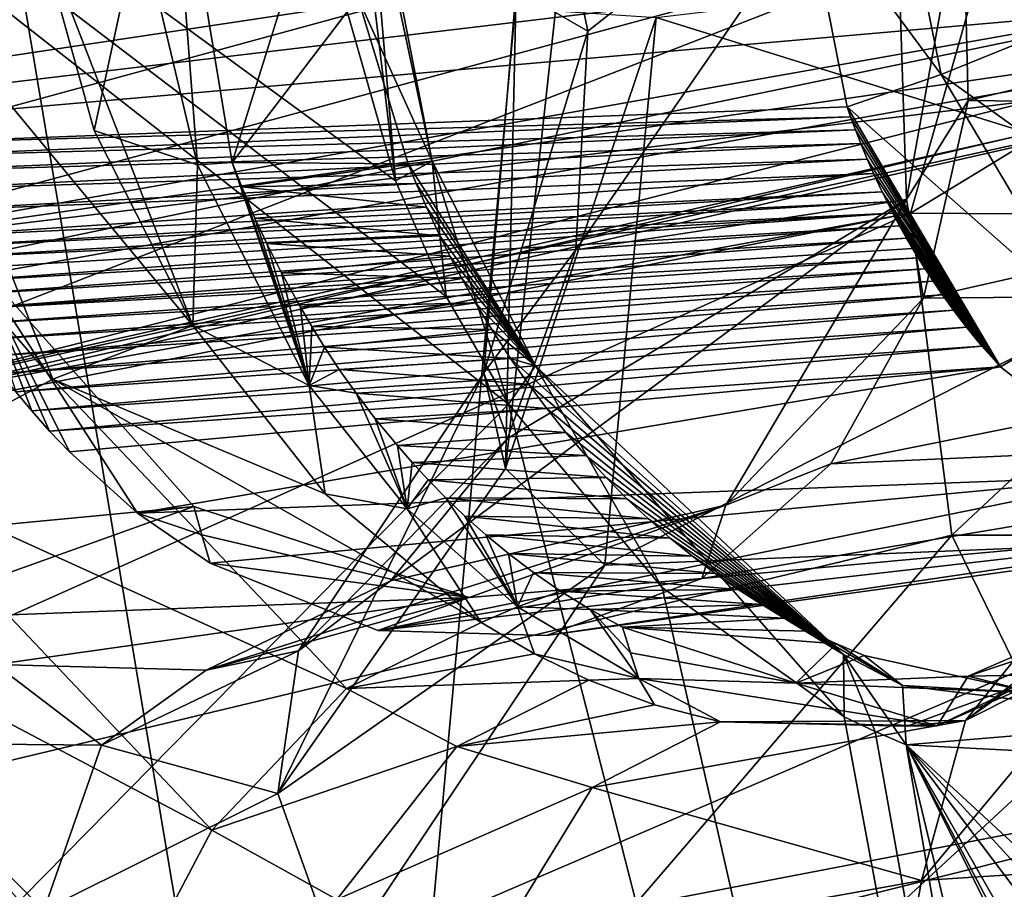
# Model space of a CAD drawing. Header units: metres. Extents: x -150 to 307, y -550 to 84.
# Tile 912 of 1056: x 198.82 to 201.43, y 33.25 to 35.56. Entities that reach past the tile are written whole.
import ezdxf

# ---------------------------------------------------------------- set-up
doc = ezdxf.new("R2010")
doc.units = ezdxf.units.M
doc.layers.add('solid_26006363', color=7, linetype='CONTINUOUS')

msp = doc.modelspace()

# ---------------------------------------------------------------- linework, layer by layer
at = {"layer": 'solid_26006363'}
for points in [[(200.500763, 39.591072, 916.334229), (204.250427, 35.525394, 920.349731), (206.086868, 47.236534, 919.437012)], [(196.779678, 47.213314, 911.235229), (196.07933, 35.491276, 913.228882), (200.500763, 39.591072, 916.334229)], [(200.118423, 34.539955, 882.020813), (196.599274, 30.964079, 878.639954), (192.926392, 40.176384, 877.926025)], [(199.953354, 34.825527, 881.953064), (200.118423, 34.539955, 882.020813), (192.926392, 40.176384, 877.926025)], [(199.818527, 35.132065, 881.914063), (199.953354, 34.825527, 881.953064), (192.926392, 40.176384, 877.926025)], [(199.675003, 35.637493, 881.912659), (199.818527, 35.132065, 881.914063), (192.926392, 40.176384, 877.926025)], [(196.07933, 35.491276, 913.228882), (199.6026, 29.737734, 917.342285), (200.500763, 39.591072, 916.334229)], [(200.500763, 39.591072, 916.334229), (199.6026, 29.737734, 917.342285), (204.250427, 35.525394, 920.349731)], [(201.605789, 19.081154, 918.411316), (198.146072, 19.081144, 915.328857), (198.41069, 38.132439, 912.562683)], [(201.605789, 19.081154, 918.411316), (198.41069, 38.132439, 912.562683), (205.239792, 37.984932, 918.647217)], [(201.661057, 35.234676, 881.637878), (201.420639, 35.953125, 881.606262), (201.442505, 36.384651, 881.720276)], [(199.21344, 36.225716, 882.971375), (199.140091, 35.823601, 882.823853), (199.294403, 35.174965, 882.801331)], [(199.385696, 35.180939, 882.874023), (199.66275, 36.069145, 882.410828), (199.21344, 36.225716, 882.971375)], [(199.385696, 35.180939, 882.874023), (199.21344, 36.225716, 882.971375), (199.294403, 35.174965, 882.801331)], [(200.207062, 36.12672, 887.755249), (200.328918, 35.529118, 887.667542), (201.137802, 36.165325, 886.426514)], [(200.296646, 34.949188, 887.467346), (201.172897, 35.082623, 886.209778), (201.137802, 36.165325, 886.426514)], [(200.328918, 35.529118, 887.667542), (200.296646, 34.949188, 887.467346), (201.137802, 36.165325, 886.426514)], [(201.137802, 36.165325, 886.426514), (201.172897, 35.082623, 886.209778), (201.322647, 35.91317, 886.517212)], [(199.698532, 36.139267, 882.074158), (199.818527, 35.132065, 881.914063), (199.675003, 35.637493, 881.912659)], [(199.735031, 36.117035, 882.186218), (199.818527, 35.132065, 881.914063), (199.698532, 36.139267, 882.074158)], [(200.138412, 35.639618, 888.180725), (200.328918, 35.529118, 887.667542), (200.207062, 36.12672, 887.755249)], [(199.719299, 35.617977, 882.340271), (199.916229, 35.184074, 882.111389), (199.722961, 36.092098, 882.305969)], [(199.916229, 35.184074, 882.111389), (199.735031, 36.117035, 882.186218), (199.722961, 36.092098, 882.305969)], [(199.916229, 35.184074, 882.111389), (199.818527, 35.132065, 881.914063), (199.735031, 36.117035, 882.186218)], [(199.385696, 35.180939, 882.874023), (199.719299, 35.617977, 882.340271), (199.66275, 36.069145, 882.410828)], [(201.158203, 35.942566, 881.519348), (201.265167, 35.413834, 881.499634), (200.902405, 35.903397, 881.624939)], [(201.158203, 35.942566, 881.519348), (201.420639, 35.953125, 881.606262), (201.520401, 35.517761, 881.588745)], [(201.158203, 35.942566, 881.519348), (201.520401, 35.517761, 881.588745), (201.265167, 35.413834, 881.499634)], [(201.661057, 35.234676, 881.637878), (201.520401, 35.517761, 881.588745), (201.420639, 35.953125, 881.606262)], [(201.853973, 35.92379, 882.355408), (196.523224, 35.796444, 887.860962), (196.553802, 35.125587, 887.732056)], [(201.845734, 35.757023, 882.348083), (201.853973, 35.92379, 882.355408), (196.553802, 35.125587, 887.732056)], [(200.902405, 35.903397, 881.624939), (198.437775, 35.229939, 884.070618), (198.278152, 35.915295, 884.098511)], [(201.172897, 35.082623, 886.209778), (201.336975, 35.345497, 886.400269), (201.322647, 35.91317, 886.517212)], [(203.434631, 35.848782, 883.686829), (201.322647, 35.91317, 886.517212), (201.336975, 35.345497, 886.400269)], [(200.902405, 35.903397, 881.624939), (201.01561, 35.328724, 881.619324), (198.437775, 35.229939, 884.070618)], [(201.265167, 35.413834, 881.499634), (201.01561, 35.328724, 881.619324), (200.902405, 35.903397, 881.624939)], [(203.414078, 35.319672, 883.5802), (203.434631, 35.848782, 883.686829), (201.336975, 35.345497, 886.400269)], [(197.891098, 34.445049, 888.641113), (201.184006, 35.046463, 891.434265), (201.400848, 35.810535, 891.788574)], [(198.182953, 34.941418, 888.985535), (197.891098, 34.445049, 888.641113), (201.400848, 35.810535, 891.788574)], [(198.159286, 35.606319, 889.118225), (198.182953, 34.941418, 888.985535), (201.400848, 35.810535, 891.788574)], [(199.281403, 34.7481, 883.085144), (198.86557, 35.823597, 883.116211), (198.459686, 35.742474, 883.374146)], [(199.140091, 35.823601, 882.823853), (198.86557, 35.823597, 883.116211), (199.020599, 35.265469, 883.05426)], [(199.281403, 34.7481, 883.085144), (199.020599, 35.265469, 883.05426), (198.86557, 35.823597, 883.116211)], [(199.294403, 35.174965, 882.801331), (199.140091, 35.823601, 882.823853), (199.020599, 35.265469, 883.05426)], [(201.400848, 35.810535, 891.788574), (201.184006, 35.046463, 891.434265), (202.404587, 35.791042, 890.636292)], [(200.509949, 35.565178, 889.043152), (202.404587, 35.791042, 890.636292), (202.197601, 35.039894, 890.294312)], [(201.184006, 35.046463, 891.434265), (202.197601, 35.039894, 890.294312), (202.404587, 35.791042, 890.636292)], [(201.888901, 35.593338, 882.386536), (201.845734, 35.757023, 882.348083), (196.553802, 35.125587, 887.732056)], [(198.910599, 34.606194, 883.386414), (198.459686, 35.742474, 883.374146), (197.980408, 35.68219, 883.408508)], [(198.910599, 34.606194, 883.386414), (199.281403, 34.7481, 883.085144), (198.459686, 35.742474, 883.374146)], [(202.471451, 35.702644, 882.905579), (198.182953, 34.941418, 888.985535), (198.159286, 35.606319, 889.118225)], [(202.471451, 35.702644, 882.905579), (202.414368, 35.552551, 882.854675), (198.182953, 34.941418, 888.985535)], [(198.437607, 34.354656, 883.459534), (198.910599, 34.606194, 883.386414), (197.980408, 35.68219, 883.408508)], [(200.052826, 34.623234, 887.82251), (200.328918, 35.529118, 887.667542), (200.138412, 35.639618, 888.180725)], [(200.052826, 34.623234, 887.82251), (200.138412, 35.639618, 888.180725), (200.110641, 34.369381, 888.303406)], [(200.138412, 35.639618, 888.180725), (200.243088, 35.582863, 888.714417), (200.110641, 34.369381, 888.303406)], [(199.385696, 35.180939, 882.874023), (199.852386, 35.177002, 882.332397), (199.719299, 35.617977, 882.340271)], [(199.719299, 35.617977, 882.340271), (199.852386, 35.177002, 882.332397), (199.916229, 35.184074, 882.111389)], [(201.888901, 35.593338, 882.386536), (196.553802, 35.125587, 887.732056), (196.891418, 34.556011, 887.87146)], [(201.976746, 35.464802, 882.464783), (201.888901, 35.593338, 882.386536), (196.891418, 34.556011, 887.87146)], [(200.110641, 34.369381, 888.303406), (200.243088, 35.582863, 888.714417), (200.509949, 35.565178, 889.043152)], [(202.414368, 35.552551, 882.854675), (202.325623, 35.444252, 882.775635), (198.182953, 34.941418, 888.985535)], [(200.110641, 34.369381, 888.303406), (200.509949, 35.565178, 889.043152), (200.37384, 34.113071, 888.607361)], [(200.37384, 34.113071, 888.607361), (200.509949, 35.565178, 889.043152), (202.197601, 35.039894, 890.294312)], [(199.6026, 29.737734, 917.342285), (202.936172, 23.730301, 921.004456), (204.250427, 35.525394, 920.349731)], [(200.052826, 34.623234, 887.82251), (200.296646, 34.949188, 887.467346), (200.328918, 35.529118, 887.667542)], [(201.265167, 35.413834, 881.499634), (201.520401, 35.517761, 881.588745), (201.847092, 34.997059, 881.733459)], [(196.07933, 35.491276, 913.228882), (195.57663, 23.699755, 914.655701), (199.6026, 29.737734, 917.342285)], [(201.976746, 35.464802, 882.464783), (196.891418, 34.556011, 887.87146), (197.399902, 34.299828, 888.217957)], [(202.089722, 35.396564, 882.56543), (201.976746, 35.464802, 882.464783), (197.399902, 34.299828, 888.217957)], [(202.325623, 35.444252, 882.775635), (197.891098, 34.445049, 888.641113), (198.182953, 34.941418, 888.985535)], [(202.325623, 35.444252, 882.775635), (202.213303, 35.392544, 882.675537), (197.891098, 34.445049, 888.641113)], [(201.265167, 35.413834, 881.499634), (201.6474, 34.770996, 881.678223), (201.01561, 35.328724, 881.619324)], [(201.265167, 35.413834, 881.499634), (201.847092, 34.997059, 881.733459), (201.6474, 34.770996, 881.678223)], [(202.213303, 35.392544, 882.675537), (202.089722, 35.396564, 882.56543), (197.399902, 34.299828, 888.217957)], [(202.213303, 35.392544, 882.675537), (197.399902, 34.299828, 888.217957), (197.891098, 34.445049, 888.641113)], [(201.172897, 35.082623, 886.209778), (201.217987, 34.820621, 886.187805), (201.336975, 35.345497, 886.400269)], [(203.414078, 35.319672, 883.5802), (201.336975, 35.345497, 886.400269), (201.217987, 34.820621, 886.187805)], [(201.02504, 35.30191, 881.622498), (198.437775, 35.229939, 884.070618), (201.01561, 35.328724, 881.619324)], [(201.02504, 35.30191, 881.622498), (201.01561, 35.328724, 881.619324), (201.422318, 34.638668, 881.835571)], [(201.6474, 34.770996, 881.678223), (201.422318, 34.638668, 881.835571), (201.01561, 35.328724, 881.619324)], [(203.255432, 34.840038, 883.36969), (203.414078, 35.319672, 883.5802), (201.217987, 34.820621, 886.187805)], [(201.02504, 35.30191, 881.622498), (198.451035, 35.196117, 884.073547), (198.437775, 35.229939, 884.070618)], [(201.02504, 35.30191, 881.622498), (201.037888, 35.267258, 881.627136), (198.451035, 35.196117, 884.073547)], [(201.02504, 35.30191, 881.622498), (201.422318, 34.638668, 881.835571), (201.037888, 35.267258, 881.627136)], [(201.037888, 35.267258, 881.627136), (198.46756, 35.155827, 884.077576), (198.451035, 35.196117, 884.073547)], [(201.037888, 35.267258, 881.627136), (201.052155, 35.230831, 881.632629), (198.46756, 35.155827, 884.077576)], [(199.294403, 35.174965, 882.801331), (199.020599, 35.265469, 883.05426), (199.281403, 34.7481, 883.085144)], [(201.037888, 35.267258, 881.627136), (201.422318, 34.638668, 881.835571), (201.052155, 35.230831, 881.632629)], [(201.052155, 35.230831, 881.632629), (198.488342, 35.107811, 884.083313), (198.46756, 35.155827, 884.077576)], [(201.052155, 35.230831, 881.632629), (201.069305, 35.189468, 881.639648), (198.488342, 35.107811, 884.083313)], [(201.052155, 35.230831, 881.632629), (201.422318, 34.638668, 881.835571), (201.069305, 35.189468, 881.639648)], [(201.069305, 35.189468, 881.639648), (198.514648, 35.050617, 884.091309), (198.488342, 35.107811, 884.083313)], [(201.069305, 35.189468, 881.639648), (201.085938, 35.151623, 881.646851), (198.514648, 35.050617, 884.091309)], [(199.385696, 35.180939, 882.874023), (199.294403, 35.174965, 882.801331), (199.58963, 34.589214, 882.905212)], [(199.411209, 35.115875, 882.879761), (199.852386, 35.177002, 882.332397), (199.385696, 35.180939, 882.874023)], [(199.411209, 35.115875, 882.879761), (199.385696, 35.180939, 882.874023), (199.58963, 34.589214, 882.905212)], [(199.916229, 35.184074, 882.111389), (199.953354, 34.825527, 881.953064), (199.818527, 35.132065, 881.914063)], [(200.190109, 34.641186, 882.202332), (199.916229, 35.184074, 882.111389), (199.852386, 35.177002, 882.332397)], [(199.916229, 35.184074, 882.111389), (200.118423, 34.539955, 882.020813), (199.953354, 34.825527, 881.953064)], [(200.190109, 34.641186, 882.202332), (200.118423, 34.539955, 882.020813), (199.916229, 35.184074, 882.111389)], [(201.069305, 35.189468, 881.639648), (201.422318, 34.638668, 881.835571), (201.085938, 35.151623, 881.646851)], [(201.085938, 35.151623, 881.646851), (198.548248, 34.982563, 884.102722), (198.514648, 35.050617, 884.091309)], [(201.085938, 35.151623, 881.646851), (201.108566, 35.103161, 881.657166), (198.548248, 34.982563, 884.102722)], [(199.58963, 34.589214, 882.905212), (199.294403, 35.174965, 882.801331), (199.281403, 34.7481, 883.085144)], [(199.411209, 35.115875, 882.879761), (199.87352, 35.125072, 882.335815), (199.852386, 35.177002, 882.332397)], [(199.87352, 35.125072, 882.335815), (200.190109, 34.641186, 882.202332), (199.852386, 35.177002, 882.332397)], [(201.085938, 35.151623, 881.646851), (201.422318, 34.638668, 881.835571), (201.108566, 35.103161, 881.657166)], [(201.108566, 35.103161, 881.657166), (198.562439, 34.955284, 884.107849), (198.548248, 34.982563, 884.102722)], [(201.108566, 35.103161, 881.657166), (201.121674, 35.076523, 881.663391), (198.562439, 34.955284, 884.107849)], [(199.411209, 35.115875, 882.879761), (199.900772, 35.062244, 882.341187), (199.87352, 35.125072, 882.335815)], [(199.446426, 35.033333, 882.889343), (199.900772, 35.062244, 882.341187), (199.411209, 35.115875, 882.879761)], [(199.446426, 35.033333, 882.889343), (199.411209, 35.115875, 882.879761), (199.58963, 34.589214, 882.905212)], [(199.87352, 35.125072, 882.335815), (199.900772, 35.062244, 882.341187), (200.190109, 34.641186, 882.202332)], [(201.108566, 35.103161, 881.657166), (201.422318, 34.638668, 881.835571), (201.121674, 35.076523, 881.663391)], [(201.121674, 35.076523, 881.663391), (198.578003, 34.926289, 884.113708), (198.562439, 34.955284, 884.107849)], [(201.121674, 35.076523, 881.663391), (201.136887, 35.046749, 881.670837), (198.578003, 34.926289, 884.113708)], [(199.805328, 34.07164, 886.824524), (200.694427, 34.271976, 885.648499), (201.172897, 35.082623, 886.209778)], [(200.115585, 34.448429, 887.177429), (199.805328, 34.07164, 886.824524), (201.172897, 35.082623, 886.209778)], [(200.296646, 34.949188, 887.467346), (200.115585, 34.448429, 887.177429), (201.172897, 35.082623, 886.209778)], [(201.172897, 35.082623, 886.209778), (200.694427, 34.271976, 885.648499), (201.217987, 34.820621, 886.187805)], [(201.121674, 35.076523, 881.663391), (201.422318, 34.638668, 881.835571), (201.136887, 35.046749, 881.670837)], [(199.446426, 35.033333, 882.889343), (199.936447, 34.985867, 882.349731), (199.900772, 35.062244, 882.341187)], [(199.900772, 35.062244, 882.341187), (199.936447, 34.985867, 882.349731), (200.190109, 34.641186, 882.202332)], [(201.184006, 35.046463, 891.434265), (196.955063, 33.153606, 887.616516), (201.293716, 34.192551, 891.33075)], [(197.399902, 34.299828, 888.217957), (196.955063, 33.153606, 887.616516), (201.184006, 35.046463, 891.434265)], [(197.891098, 34.445049, 888.641113), (197.399902, 34.299828, 888.217957), (201.184006, 35.046463, 891.434265)], [(201.136887, 35.046749, 881.670837), (198.595062, 34.895493, 884.1203), (198.578003, 34.926289, 884.113708)], [(201.136887, 35.046749, 881.670837), (198.613831, 34.862785, 884.127869), (198.595062, 34.895493, 884.1203)], [(201.136887, 35.046749, 881.670837), (201.15477, 35.013233, 881.67981), (198.613831, 34.862785, 884.127869)], [(199.477448, 34.966385, 882.899048), (199.936447, 34.985867, 882.349731), (199.446426, 35.033333, 882.889343)], [(199.477448, 34.966385, 882.899048), (199.446426, 35.033333, 882.889343), (199.58963, 34.589214, 882.905212)], [(200.37384, 34.113071, 888.607361), (202.197601, 35.039894, 890.294312), (202.307007, 34.192551, 890.193481)], [(201.136887, 35.046749, 881.670837), (201.422318, 34.638668, 881.835571), (201.15477, 35.013233, 881.67981)], [(201.184006, 35.046463, 891.434265), (201.293716, 34.192551, 891.33075), (202.197601, 35.039894, 890.294312)], [(201.293716, 34.192551, 891.33075), (202.307007, 34.192551, 890.193481), (202.197601, 35.039894, 890.294312)], [(201.15477, 35.013233, 881.67981), (198.634476, 34.828056, 884.136475), (198.613831, 34.862785, 884.127869)], [(201.15477, 35.013233, 881.67981), (201.173386, 34.979889, 881.689392), (198.634476, 34.828056, 884.136475)], [(201.15477, 35.013233, 881.67981), (201.422318, 34.638668, 881.835571), (201.173386, 34.979889, 881.689392)], [(201.173386, 34.979889, 881.689392), (198.657242, 34.791214, 884.146301), (198.634476, 34.828056, 884.136475)], [(201.173386, 34.979889, 881.689392), (201.188995, 34.953018, 881.697632), (198.657242, 34.791214, 884.146301)], [(199.477448, 34.966385, 882.899048), (199.963058, 34.93264, 882.357056), (199.936447, 34.985867, 882.349731)], [(199.936447, 34.985867, 882.349731), (199.963058, 34.93264, 882.357056), (200.190109, 34.641186, 882.202332)], [(201.173386, 34.979889, 881.689392), (201.422318, 34.638668, 881.835571), (201.188995, 34.953018, 881.697632)], [(201.188995, 34.953018, 881.697632), (201.20433, 34.927547, 881.705872), (198.657242, 34.791214, 884.146301)], [(199.516663, 34.888088, 882.91272), (199.963058, 34.93264, 882.357056), (199.477448, 34.966385, 882.899048)], [(199.516663, 34.888088, 882.91272), (199.477448, 34.966385, 882.899048), (199.58963, 34.589214, 882.905212)], [(200.052826, 34.623234, 887.82251), (200.115585, 34.448429, 887.177429), (200.296646, 34.949188, 887.467346)], [(201.188995, 34.953018, 881.697632), (201.422318, 34.638668, 881.835571), (201.20433, 34.927547, 881.705872)], [(198.144333, 34.159351, 885.562134), (198.698074, 34.929234, 884.208618), (199.28392, 34.268387, 884.526489)], [(201.20433, 34.927547, 881.705872), (198.682373, 34.752186, 884.157532), (198.657242, 34.791214, 884.146301)], [(201.20433, 34.927547, 881.705872), (201.222549, 34.898369, 881.71582), (198.682373, 34.752186, 884.157532)], [(199.134872, 34.251175, 884.404968), (199.28392, 34.268387, 884.526489), (198.698074, 34.929234, 884.208618)], [(198.954407, 34.413334, 884.297729), (199.134872, 34.251175, 884.404968), (198.698074, 34.929234, 884.208618)], [(198.901962, 34.468693, 884.268433), (198.954407, 34.413334, 884.297729), (198.698074, 34.929234, 884.208618)], [(198.855011, 34.521877, 884.243042), (198.901962, 34.468693, 884.268433), (198.698074, 34.929234, 884.208618)], [(198.812881, 34.572731, 884.220947), (198.855011, 34.521877, 884.243042), (198.698074, 34.929234, 884.208618)], [(199.516663, 34.888088, 882.91272), (199.994339, 34.873543, 882.366577), (199.963058, 34.93264, 882.357056)], [(199.963058, 34.93264, 882.357056), (199.994339, 34.873543, 882.366577), (200.190109, 34.641186, 882.202332)], [(201.20433, 34.927547, 881.705872), (201.422318, 34.638668, 881.835571), (201.222549, 34.898369, 881.71582)], [(201.222549, 34.898369, 881.71582), (198.710144, 34.710884, 884.170288), (198.682373, 34.752186, 884.157532)], [(201.222549, 34.898369, 881.71582), (201.243698, 34.865875, 881.727661), (198.710144, 34.710884, 884.170288)], [(201.222549, 34.898369, 881.71582), (201.422318, 34.638668, 881.835571), (201.243698, 34.865875, 881.727661)], [(201.243698, 34.865875, 881.727661), (198.740906, 34.667236, 884.184937), (198.710144, 34.710884, 884.170288)], [(201.243698, 34.865875, 881.727661), (201.268433, 34.829609, 881.74176), (198.740906, 34.667236, 884.184937)], [(199.56665, 34.796768, 882.932068), (199.994339, 34.873543, 882.366577), (199.516663, 34.888088, 882.91272)], [(199.56665, 34.796768, 882.932068), (199.516663, 34.888088, 882.91272), (199.58963, 34.589214, 882.905212)], [(199.56665, 34.796768, 882.932068), (200.031006, 34.808502, 882.378784), (199.994339, 34.873543, 882.366577)], [(199.994339, 34.873543, 882.366577), (200.031006, 34.808502, 882.378784), (200.190109, 34.641186, 882.202332)], [(201.243698, 34.865875, 881.727661), (201.422318, 34.638668, 881.835571), (201.268433, 34.829609, 881.74176)], [(203.255432, 34.840038, 883.36969), (201.217987, 34.820621, 886.187805), (200.972916, 34.381721, 885.895081)], [(202.975052, 34.471458, 883.078491), (203.255432, 34.840038, 883.36969), (200.972916, 34.381721, 885.895081)], [(201.268433, 34.829609, 881.74176), (198.775009, 34.621189, 884.201721), (198.740906, 34.667236, 884.184937)], [(201.268433, 34.829609, 881.74176), (201.297577, 34.789108, 881.758789), (198.775009, 34.621189, 884.201721)], [(200.694427, 34.271976, 885.648499), (200.972916, 34.381721, 885.895081), (201.217987, 34.820621, 886.187805)], [(201.268433, 34.829609, 881.74176), (201.422318, 34.638668, 881.835571), (201.297577, 34.789108, 881.758789)], [(201.297577, 34.789108, 881.758789), (198.812881, 34.572731, 884.220947), (198.775009, 34.621189, 884.201721)], [(201.297577, 34.789108, 881.758789), (201.332108, 34.743973, 881.779419), (198.812881, 34.572731, 884.220947)], [(199.596725, 34.745701, 882.944641), (200.031006, 34.808502, 882.378784), (199.56665, 34.796768, 882.932068)], [(199.596725, 34.745701, 882.944641), (199.56665, 34.796768, 882.932068), (199.58963, 34.589214, 882.905212)], [(199.596725, 34.745701, 882.944641), (200.073822, 34.737545, 882.394287), (200.031006, 34.808502, 882.378784)], [(200.031006, 34.808502, 882.378784), (200.073822, 34.737545, 882.394287), (200.190109, 34.641186, 882.202332)], [(201.297577, 34.789108, 881.758789), (201.422318, 34.638668, 881.835571), (201.332108, 34.743973, 881.779419)], [(201.6474, 34.770996, 881.678223), (201.790558, 34.34977, 882.088501), (201.422318, 34.638668, 881.835571)], [(201.332108, 34.743973, 881.779419), (198.855011, 34.521877, 884.243042), (198.812881, 34.572731, 884.220947)], [(201.332108, 34.743973, 881.779419), (201.37323, 34.69384, 881.804626), (198.855011, 34.521877, 884.243042)], [(199.632233, 34.301781, 883.206238), (199.281403, 34.7481, 883.085144), (198.910599, 34.606194, 883.386414)], [(199.58963, 34.589214, 882.905212), (199.281403, 34.7481, 883.085144), (199.632233, 34.301781, 883.206238)], [(199.630936, 34.690769, 882.959534), (199.596725, 34.745701, 882.944641), (199.58963, 34.589214, 882.905212)], [(199.630936, 34.690769, 882.959534), (200.073822, 34.737545, 882.394287), (199.596725, 34.745701, 882.944641)], [(199.630936, 34.690769, 882.959534), (200.123657, 34.660881, 882.413879), (200.073822, 34.737545, 882.394287)], [(200.073822, 34.737545, 882.394287), (200.123657, 34.660881, 882.413879), (200.190109, 34.641186, 882.202332)], [(201.332108, 34.743973, 881.779419), (201.422318, 34.638668, 881.835571), (201.37323, 34.69384, 881.804626)], [(201.37323, 34.69384, 881.804626), (198.901962, 34.468693, 884.268433), (198.855011, 34.521877, 884.243042)], [(201.37323, 34.69384, 881.804626), (201.422318, 34.638668, 881.835571), (198.901962, 34.468693, 884.268433)], [(199.669891, 34.631809, 882.977417), (199.630936, 34.690769, 882.959534), (199.58963, 34.589214, 882.905212)], [(199.669891, 34.631809, 882.977417), (200.123657, 34.660881, 882.413879), (199.630936, 34.690769, 882.959534)], [(199.669891, 34.631809, 882.977417), (200.170929, 34.593357, 882.433716), (200.123657, 34.660881, 882.413879)], [(201.006485, 33.876278, 882.671692), (200.190109, 34.641186, 882.202332), (200.123657, 34.660881, 882.413879)], [(200.170929, 34.593357, 882.433716), (201.006485, 33.876278, 882.671692), (200.123657, 34.660881, 882.413879)], [(201.422318, 34.638668, 881.835571), (198.954407, 34.413334, 884.297729), (198.901962, 34.468693, 884.268433)], [(201.422318, 34.638668, 881.835571), (199.134872, 34.251175, 884.404968), (198.954407, 34.413334, 884.297729)], [(201.790558, 34.34977, 882.088501), (199.134872, 34.251175, 884.404968), (201.422318, 34.638668, 881.835571)], [(199.714401, 34.568699, 882.998718), (199.669891, 34.631809, 882.977417), (199.58963, 34.589214, 882.905212)], [(199.714401, 34.568699, 882.998718), (200.170929, 34.593357, 882.433716), (199.669891, 34.631809, 882.977417)], [(200.525238, 34.054031, 882.23645), (200.118423, 34.539955, 882.020813), (200.190109, 34.641186, 882.202332)], [(201.008118, 33.711094, 882.5448), (200.525238, 34.054031, 882.23645), (200.190109, 34.641186, 882.202332)], [(201.006485, 33.876278, 882.671692), (201.008118, 33.711094, 882.5448), (200.190109, 34.641186, 882.202332)], [(198.437607, 34.354656, 883.459534), (199.688736, 33.786308, 883.778015), (198.910599, 34.606194, 883.386414)], [(198.910599, 34.606194, 883.386414), (199.688736, 33.786308, 883.778015), (200.04599, 33.960758, 883.408142)], [(199.632233, 34.301781, 883.206238), (198.910599, 34.606194, 883.386414), (200.04599, 33.960758, 883.408142)], [(200.052826, 34.623234, 887.82251), (200.110641, 34.369381, 888.303406), (199.50708, 33.507122, 887.602173)], [(199.50708, 33.507122, 887.602173), (199.561371, 33.885815, 887.230225), (200.052826, 34.623234, 887.82251)], [(199.561371, 33.885815, 887.230225), (200.115585, 34.448429, 887.177429), (200.052826, 34.623234, 887.82251)], [(199.849426, 34.262238, 883.03894), (199.58963, 34.589214, 882.905212), (199.632233, 34.301781, 883.206238)], [(199.714401, 34.568699, 882.998718), (199.58963, 34.589214, 882.905212), (199.849426, 34.262238, 883.03894)], [(199.714401, 34.568699, 882.998718), (200.219971, 34.527954, 882.455505), (200.170929, 34.593357, 882.433716)], [(200.170929, 34.593357, 882.433716), (200.219971, 34.527954, 882.455505), (201.006485, 33.876278, 882.671692)], [(199.76535, 34.501381, 883.024231), (200.219971, 34.527954, 882.455505), (199.714401, 34.568699, 882.998718)], [(199.76535, 34.501381, 883.024231), (199.714401, 34.568699, 882.998718), (199.849426, 34.262238, 883.03894)], [(200.118423, 34.539955, 882.020813), (202.824585, 23.965431, 882.221741), (196.599274, 30.964079, 878.639954)], [(199.76535, 34.501381, 883.024231), (200.270721, 34.46476, 882.479248), (200.219971, 34.527954, 882.455505)], [(200.525238, 34.054031, 882.23645), (202.824585, 23.965431, 882.221741), (200.118423, 34.539955, 882.020813)], [(200.219971, 34.527954, 882.455505), (200.270721, 34.46476, 882.479248), (201.006485, 33.876278, 882.671692)], [(199.823776, 34.429909, 883.054749), (200.270721, 34.46476, 882.479248), (199.76535, 34.501381, 883.024231)], [(199.823776, 34.429909, 883.054749), (199.76535, 34.501381, 883.024231), (199.849426, 34.262238, 883.03894)], [(201.983643, 34.514397, 885.742798), (201.329208, 33.700874, 884.998169), (202.005707, 34.227661, 886.265686)], [(201.995071, 34.178341, 884.942871), (201.329208, 33.700874, 884.998169), (201.983643, 34.514397, 885.742798)], [(199.561371, 33.885815, 887.230225), (199.805328, 34.07164, 886.824524), (200.115585, 34.448429, 887.177429)], [(199.823776, 34.429909, 883.054749), (200.323074, 34.403854, 882.504822), (200.270721, 34.46476, 882.479248)], [(200.270721, 34.46476, 882.479248), (200.323074, 34.403854, 882.504822), (201.006485, 33.876278, 882.671692)], [(202.975052, 34.471458, 883.078491), (200.972916, 34.381721, 885.895081), (200.630569, 34.077492, 885.555359)], [(202.61087, 34.258709, 882.744873), (202.975052, 34.471458, 883.078491), (200.630569, 34.077492, 885.555359)], [(199.862961, 34.385078, 883.075928), (200.323074, 34.403854, 882.504822), (199.823776, 34.429909, 883.054749)], [(199.862961, 34.385078, 883.075928), (199.823776, 34.429909, 883.054749), (199.849426, 34.262238, 883.03894)], [(199.862961, 34.385078, 883.075928), (200.376968, 34.345325, 882.532166), (200.323074, 34.403854, 882.504822)], [(200.323074, 34.403854, 882.504822), (200.376968, 34.345325, 882.532166), (201.006485, 33.876278, 882.671692)], [(199.50708, 33.507122, 887.602173), (200.110641, 34.369381, 888.303406), (200.37384, 34.113071, 888.607361)], [(199.905594, 34.338917, 883.099609), (199.862961, 34.385078, 883.075928), (199.849426, 34.262238, 883.03894)], [(199.905594, 34.338917, 883.099609), (200.376968, 34.345325, 882.532166), (199.862961, 34.385078, 883.075928)], [(200.694427, 34.271976, 885.648499), (200.630569, 34.077492, 885.555359), (200.972916, 34.381721, 885.895081)], [(198.437607, 34.354656, 883.459534), (198.046082, 34.089088, 883.267395), (199.332001, 33.409889, 883.934082)], [(198.437607, 34.354656, 883.459534), (199.332001, 33.409889, 883.934082), (199.688736, 33.786308, 883.778015)], [(201.790558, 34.34977, 882.088501), (199.327271, 34.118168, 884.52832), (199.134872, 34.251175, 884.404968)], [(201.790558, 34.34977, 882.088501), (199.77182, 33.939831, 884.842224), (199.327271, 34.118168, 884.52832)], [(201.790558, 34.34977, 882.088501), (202.199081, 34.2174, 882.400757), (199.77182, 33.939831, 884.842224)], [(199.905594, 34.338917, 883.099609), (200.432312, 34.289253, 882.561279), (200.376968, 34.345325, 882.532166)], [(200.376968, 34.345325, 882.532166), (200.432312, 34.289253, 882.561279), (201.006485, 33.876278, 882.671692)], [(199.952103, 34.291454, 883.125977), (199.905594, 34.338917, 883.099609), (199.849426, 34.262238, 883.03894)], [(199.952103, 34.291454, 883.125977), (200.432312, 34.289253, 882.561279), (199.905594, 34.338917, 883.099609)], [(199.849426, 34.262238, 883.03894), (199.632233, 34.301781, 883.206238), (200.04599, 33.960758, 883.408142)], [(199.952103, 34.291454, 883.125977), (199.849426, 34.262238, 883.03894), (200.141953, 34.002312, 883.213867)], [(199.952103, 34.291454, 883.125977), (200.489014, 34.235722, 882.592163), (200.432312, 34.289253, 882.561279)], [(200.002792, 34.242916, 883.155518), (200.489014, 34.235722, 882.592163), (199.952103, 34.291454, 883.125977)], [(200.002792, 34.242916, 883.155518), (199.952103, 34.291454, 883.125977), (200.141953, 34.002312, 883.213867)], [(198.445114, 33.967632, 885.737671), (198.144333, 34.159351, 885.562134), (199.28392, 34.268387, 884.526489)], [(198.445114, 33.967632, 885.737671), (199.28392, 34.268387, 884.526489), (200.014053, 34.027325, 885.053467)], [(199.134872, 34.251175, 884.404968), (199.305618, 34.193295, 884.527405), (199.28392, 34.268387, 884.526489)], [(200.014053, 34.027325, 885.053467), (199.28392, 34.268387, 884.526489), (199.305618, 34.193295, 884.527405)], [(199.317169, 33.834816, 886.375793), (200.014053, 34.027325, 885.053467), (200.694427, 34.271976, 885.648499)], [(199.805328, 34.07164, 886.824524), (199.317169, 33.834816, 886.375793), (200.694427, 34.271976, 885.648499)], [(200.694427, 34.271976, 885.648499), (200.014053, 34.027325, 885.053467), (200.630569, 34.077492, 885.555359)], [(200.432312, 34.289253, 882.561279), (200.489014, 34.235722, 882.592163), (201.006485, 33.876278, 882.671692)], [(199.134872, 34.251175, 884.404968), (199.327271, 34.118168, 884.52832), (199.305618, 34.193295, 884.527405)], [(200.141953, 34.002312, 883.213867), (199.849426, 34.262238, 883.03894), (200.04599, 33.960758, 883.408142)], [(200.002792, 34.242916, 883.155518), (200.546982, 34.184822, 882.624634), (200.489014, 34.235722, 882.592163)], [(200.058044, 34.193581, 883.188538), (200.546982, 34.184822, 882.624634), (200.002792, 34.242916, 883.155518)], [(200.058044, 34.193581, 883.188538), (200.002792, 34.242916, 883.155518), (200.141953, 34.002312, 883.213867)], [(202.61087, 34.258709, 882.744873), (200.630569, 34.077492, 885.555359), (200.219223, 33.926693, 885.195007)], [(202.199081, 34.2174, 882.400757), (202.61087, 34.258709, 882.744873), (200.219223, 33.926693, 885.195007)], [(202.199081, 34.2174, 882.400757), (200.219223, 33.926693, 885.195007), (199.77182, 33.939831, 884.842224)], [(200.489014, 34.235722, 882.592163), (200.546982, 34.184822, 882.624634), (201.006485, 33.876278, 882.671692)], [(202.005707, 34.227661, 886.265686), (201.21283, 33.276325, 885.401001), (201.928268, 33.323074, 886.178223)], [(201.329208, 33.700874, 884.998169), (201.21283, 33.276325, 885.401001), (202.005707, 34.227661, 886.265686)], [(201.293716, 34.192551, 891.33075), (196.955063, 33.153606, 887.616516), (197.782578, 30.096609, 887.647034)], [(201.579742, 33.605858, 891.434631), (201.293716, 34.192551, 891.33075), (197.782578, 30.096609, 887.647034)], [(200.014053, 34.027325, 885.053467), (199.305618, 34.193295, 884.527405), (199.327271, 34.118168, 884.52832)], [(199.66803, 33.057781, 887.812134), (202.307007, 34.192551, 890.193481), (202.583801, 33.618683, 890.293579)], [(199.66803, 33.057781, 887.812134), (200.37384, 34.113071, 888.607361), (202.307007, 34.192551, 890.193481)], [(200.058044, 34.193581, 883.188538), (200.606125, 34.13662, 882.658752), (200.546982, 34.184822, 882.624634)], [(200.118423, 34.143642, 883.225464), (200.606125, 34.13662, 882.658752), (200.058044, 34.193581, 883.188538)], [(200.118423, 34.143642, 883.225464), (200.058044, 34.193581, 883.188538), (200.141953, 34.002312, 883.213867)], [(201.579742, 33.605858, 891.434631), (202.307007, 34.192551, 890.193481), (201.293716, 34.192551, 891.33075)], [(200.546982, 34.184822, 882.624634), (200.606125, 34.13662, 882.658752), (201.006485, 33.876278, 882.671692)], [(201.995071, 34.178341, 884.942871), (201.63028, 33.852596, 884.566895), (201.329208, 33.700874, 884.998169)], [(200.118423, 34.143642, 883.225464), (200.666306, 34.091179, 882.694458), (200.606125, 34.13662, 882.658752)], [(200.184326, 34.093555, 883.266785), (200.666306, 34.091179, 882.694458), (200.118423, 34.143642, 883.225464)], [(200.184326, 34.093555, 883.266785), (200.118423, 34.143642, 883.225464), (200.141953, 34.002312, 883.213867)], [(200.606125, 34.13662, 882.658752), (200.666306, 34.091179, 882.694458), (201.006485, 33.876278, 882.671692)], [(200.014053, 34.027325, 885.053467), (199.327271, 34.118168, 884.52832), (199.77182, 33.939831, 884.842224)], [(199.50708, 33.507122, 887.602173), (200.37384, 34.113071, 888.607361), (199.66803, 33.057781, 887.812134)], [(199.080841, 32.933769, 883.831543), (198.046082, 34.089088, 883.267395), (195.48111, 31.596699, 880.826538)], [(199.332001, 33.409889, 883.934082), (198.046082, 34.089088, 883.267395), (199.080841, 32.933769, 883.831543)], [(200.256226, 34.043835, 883.312927), (200.184326, 34.093555, 883.266785), (200.141953, 34.002312, 883.213867)], [(200.184326, 34.093555, 883.266785), (200.727463, 34.048557, 882.731567), (200.666306, 34.091179, 882.694458)], [(200.256226, 34.043835, 883.312927), (200.727463, 34.048557, 882.731567), (200.184326, 34.093555, 883.266785)], [(200.666306, 34.091179, 882.694458), (200.727463, 34.048557, 882.731567), (201.006485, 33.876278, 882.671692)], [(199.561371, 33.885815, 887.230225), (199.317169, 33.834816, 886.375793), (199.805328, 34.07164, 886.824524)], [(200.630569, 34.077492, 885.555359), (199.77182, 33.939831, 884.842224), (200.219223, 33.926693, 885.195007)], [(200.014053, 34.027325, 885.053467), (199.77182, 33.939831, 884.842224), (200.630569, 34.077492, 885.555359)], [(200.334976, 33.994976, 883.364807), (200.256226, 34.043835, 883.312927), (200.141953, 34.002312, 883.213867)], [(200.256226, 34.043835, 883.312927), (200.78949, 34.008816, 882.770142), (200.727463, 34.048557, 882.731567)], [(200.334976, 33.994976, 883.364807), (200.78949, 34.008816, 882.770142), (200.256226, 34.043835, 883.312927)], [(201.008118, 33.711094, 882.5448), (202.824585, 23.965431, 882.221741), (200.525238, 34.054031, 882.23645)], [(200.727463, 34.048557, 882.731567), (200.78949, 34.008816, 882.770142), (201.006485, 33.876278, 882.671692)], [(198.758987, 33.849659, 885.946289), (198.445114, 33.967632, 885.737671), (200.014053, 34.027325, 885.053467)], [(199.317169, 33.834816, 886.375793), (198.758987, 33.849659, 885.946289), (200.014053, 34.027325, 885.053467)], [(200.334976, 33.994976, 883.364807), (200.852264, 33.972023, 882.809998), (200.78949, 34.008816, 882.770142)], [(200.78949, 34.008816, 882.770142), (200.852264, 33.972023, 882.809998), (201.006485, 33.876278, 882.671692)], [(201.958679, 34.025558, 884.66333), (201.254745, 33.686493, 884.029297), (201.63028, 33.852596, 884.566895)], [(201.336502, 33.818279, 884.122375), (201.254745, 33.686493, 884.029297), (201.958679, 34.025558, 884.66333)], [(201.745224, 33.996235, 884.486389), (201.336502, 33.818279, 884.122375), (201.958679, 34.025558, 884.66333)], [(200.141953, 34.002312, 883.213867), (200.04599, 33.960758, 883.408142), (200.187347, 33.877392, 883.487854)], [(200.141953, 34.002312, 883.213867), (200.187347, 33.877392, 883.487854), (200.463394, 33.812534, 883.427612)], [(200.334976, 33.994976, 883.364807), (200.141953, 34.002312, 883.213867), (200.463394, 33.812534, 883.427612)], [(200.420715, 33.948097, 883.422668), (200.852264, 33.972023, 882.809998), (200.334976, 33.994976, 883.364807)], [(200.441833, 33.880894, 883.425049), (200.334976, 33.994976, 883.364807), (200.463394, 33.812534, 883.427612)], [(200.441833, 33.880894, 883.425049), (200.420715, 33.948097, 883.422668), (200.334976, 33.994976, 883.364807)], [(201.946411, 33.830372, 883.630615), (201.336502, 33.818279, 884.122375), (201.745224, 33.996235, 884.486389)], [(200.187347, 33.877392, 883.487854), (200.04599, 33.960758, 883.408142), (199.688736, 33.786308, 883.778015)], [(200.420715, 33.948097, 883.422668), (200.91571, 33.938236, 882.851196), (200.852264, 33.972023, 882.809998)], [(200.852264, 33.972023, 882.809998), (200.91571, 33.938236, 882.851196), (201.006485, 33.876278, 882.671692)], [(200.987732, 33.903904, 882.898926), (200.91571, 33.938236, 882.851196), (200.420715, 33.948097, 883.422668)], [(200.879913, 33.799633, 883.755249), (200.420715, 33.948097, 883.422668), (200.441833, 33.880894, 883.425049)], [(200.987732, 33.903904, 882.898926), (200.420715, 33.948097, 883.422668), (200.879913, 33.799633, 883.755249)], [(201.162827, 33.793732, 882.759888), (201.006485, 33.876278, 882.671692), (200.91571, 33.938236, 882.851196)], [(201.162827, 33.793732, 882.759888), (200.91571, 33.938236, 882.851196), (200.987732, 33.903904, 882.898926)], [(201.060608, 33.873375, 882.948364), (200.987732, 33.903904, 882.898926), (200.879913, 33.799633, 883.755249)], [(201.162827, 33.793732, 882.759888), (200.987732, 33.903904, 882.898926), (201.060608, 33.873375, 882.948364)], [(199.039932, 33.635834, 886.755432), (199.317169, 33.834816, 886.375793), (199.561371, 33.885815, 887.230225)], [(199.039932, 33.635834, 886.755432), (199.561371, 33.885815, 887.230225), (199.50708, 33.507122, 887.602173)], [(200.187347, 33.877392, 883.487854), (199.688736, 33.786308, 883.778015), (200.330887, 33.807686, 883.573669)], [(200.463394, 33.812534, 883.427612), (200.187347, 33.877392, 883.487854), (200.330887, 33.807686, 883.573669)], [(200.879913, 33.799633, 883.755249), (200.441833, 33.880894, 883.425049), (200.463394, 33.812534, 883.427612)], [(201.511719, 33.77446, 883.276733), (201.060608, 33.873375, 882.948364), (200.879913, 33.799633, 883.755249)], [(201.089813, 33.671646, 882.601135), (201.008118, 33.711094, 882.5448), (201.006485, 33.876278, 882.671692)], [(201.089813, 33.671646, 882.601135), (201.006485, 33.876278, 882.671692), (201.172272, 33.636684, 882.659058)], [(201.162827, 33.793732, 882.759888), (201.172272, 33.636684, 882.659058), (201.006485, 33.876278, 882.671692)], [(201.162827, 33.793732, 882.759888), (201.060608, 33.873375, 882.948364), (201.511719, 33.77446, 883.276733)], [(199.039932, 33.635834, 886.755432), (198.441666, 33.641319, 886.302673), (198.758987, 33.849659, 885.946289)], [(199.039932, 33.635834, 886.755432), (198.758987, 33.849659, 885.946289), (199.317169, 33.834816, 886.375793)], [(201.63028, 33.852596, 884.566895), (201.17482, 33.685959, 884.171997), (201.329208, 33.700874, 884.998169)], [(201.254745, 33.686493, 884.029297), (201.17482, 33.685959, 884.171997), (201.63028, 33.852596, 884.566895)], [(201.946411, 33.830372, 883.630615), (201.511719, 33.77446, 883.276733), (201.336502, 33.818279, 884.122375)], [(199.688736, 33.786308, 883.778015), (199.981384, 33.631741, 883.961426), (200.330887, 33.807686, 883.573669)], [(200.505295, 33.742317, 883.684326), (200.330887, 33.807686, 883.573669), (199.981384, 33.631741, 883.961426)], [(200.463394, 33.812534, 883.427612), (200.330887, 33.807686, 883.573669), (200.505295, 33.742317, 883.684326)], [(200.463394, 33.812534, 883.427612), (200.505295, 33.742317, 883.684326), (200.680344, 33.697456, 883.802185)], [(201.254745, 33.686493, 884.029297), (200.463394, 33.812534, 883.427612), (200.680344, 33.697456, 883.802185)], [(200.879913, 33.799633, 883.755249), (200.463394, 33.812534, 883.427612), (201.254745, 33.686493, 884.029297)], [(201.336502, 33.818279, 884.122375), (200.879913, 33.799633, 883.755249), (201.254745, 33.686493, 884.029297)], [(201.511719, 33.77446, 883.276733), (200.879913, 33.799633, 883.755249), (201.336502, 33.818279, 884.122375)], [(199.688736, 33.786308, 883.778015), (199.332001, 33.409889, 883.934082), (199.981384, 33.631741, 883.961426)], [(201.923782, 33.699512, 883.337952), (201.172272, 33.636684, 882.659058), (201.162827, 33.793732, 882.759888)], [(201.923782, 33.699512, 883.337952), (201.162827, 33.793732, 882.759888), (201.511719, 33.77446, 883.276733)], [(200.505295, 33.742317, 883.684326), (199.981384, 33.631741, 883.961426), (200.680344, 33.697456, 883.802185)], [(199.981384, 33.631741, 883.961426), (200.340088, 33.523319, 884.207703), (200.680344, 33.697456, 883.802185)], [(201.329208, 33.700874, 884.998169), (200.340088, 33.523319, 884.207703), (201.21283, 33.276325, 885.401001)], [(200.680344, 33.697456, 883.802185), (200.340088, 33.523319, 884.207703), (201.329208, 33.700874, 884.998169)], [(201.17482, 33.685959, 884.171997), (200.680344, 33.697456, 883.802185), (201.329208, 33.700874, 884.998169)], [(201.254745, 33.686493, 884.029297), (200.680344, 33.697456, 883.802185), (201.17482, 33.685959, 884.171997)], [(201.089813, 33.671646, 882.601135), (202.824585, 23.965431, 882.221741), (201.008118, 33.711094, 882.5448)], [(201.923782, 33.699512, 883.337952), (202.169418, 33.584068, 883.440674), (201.172272, 33.636684, 882.659058)], [(201.089813, 33.671646, 882.601135), (201.172272, 33.636684, 882.659058), (202.824585, 23.965431, 882.221741)], [(198.886612, 33.198265, 887.047974), (198.191788, 33.228016, 886.495483), (198.441666, 33.641319, 886.302673)], [(198.886612, 33.198265, 887.047974), (198.441666, 33.641319, 886.302673), (199.039932, 33.635834, 886.755432)], [(198.886612, 33.198265, 887.047974), (199.039932, 33.635834, 886.755432), (199.50708, 33.507122, 887.602173)], [(198.918304, 32.696793, 887.136841), (202.583801, 33.618683, 890.293579), (202.986145, 33.182507, 890.528687)], [(198.918304, 32.696793, 887.136841), (199.66803, 33.057781, 887.812134), (202.583801, 33.618683, 890.293579)], [(199.332001, 33.409889, 883.934082), (199.662933, 33.226517, 884.153564), (199.981384, 33.631741, 883.961426)], [(199.981384, 33.631741, 883.961426), (199.662933, 33.226517, 884.153564), (200.340088, 33.523319, 884.207703)], [(201.172272, 33.636684, 882.659058), (203.600342, 23.505148, 882.772949), (202.824585, 23.965431, 882.221741)], [(204.661163, 26.677666, 884.130981), (203.600342, 23.505148, 882.772949), (201.172272, 33.636684, 882.659058)], [(205.377884, 29.753212, 885.260498), (201.172272, 33.636684, 882.659058), (202.169418, 33.584068, 883.440674)], [(204.480942, 27.310965, 884.093445), (204.661163, 26.677666, 884.130981), (201.172272, 33.636684, 882.659058)], [(204.432175, 27.920574, 884.160461), (204.480942, 27.310965, 884.093445), (201.172272, 33.636684, 882.659058)], [(204.684143, 28.983667, 884.555054), (204.432175, 27.920574, 884.160461), (201.172272, 33.636684, 882.659058)], [(205.003174, 29.449194, 884.899353), (204.684143, 28.983667, 884.555054), (201.172272, 33.636684, 882.659058)], [(205.377884, 29.753212, 885.260498), (205.003174, 29.449194, 884.899353), (201.172272, 33.636684, 882.659058)], [(201.996063, 33.16555, 891.679504), (201.579742, 33.605858, 891.434631), (197.782578, 30.096609, 887.647034)], [(199.662933, 33.226517, 884.153564), (200.062683, 33.070297, 884.453491), (200.340088, 33.523319, 884.207703)], [(200.340088, 33.523319, 884.207703), (200.062683, 33.070297, 884.453491), (201.21283, 33.276325, 885.401001)], [(198.886612, 33.198265, 887.047974), (199.50708, 33.507122, 887.602173), (199.66803, 33.057781, 887.812134)], [(199.332001, 33.409889, 883.934082), (199.080841, 32.933769, 883.831543), (199.662933, 33.226517, 884.153564)], [(204.159637, 30.51371, 887.412476), (201.928268, 33.323074, 886.178223), (201.103546, 32.652531, 885.37677)], [(201.21283, 33.276325, 885.401001), (201.103546, 32.652531, 885.37677), (201.928268, 33.323074, 886.178223)], [(201.21283, 33.276325, 885.401001), (200.062683, 33.070297, 884.453491), (201.103546, 32.652531, 885.37677)]]:
    msp.add_3dface(points, dxfattribs=at)

doc.saveas('drawing.dxf')
